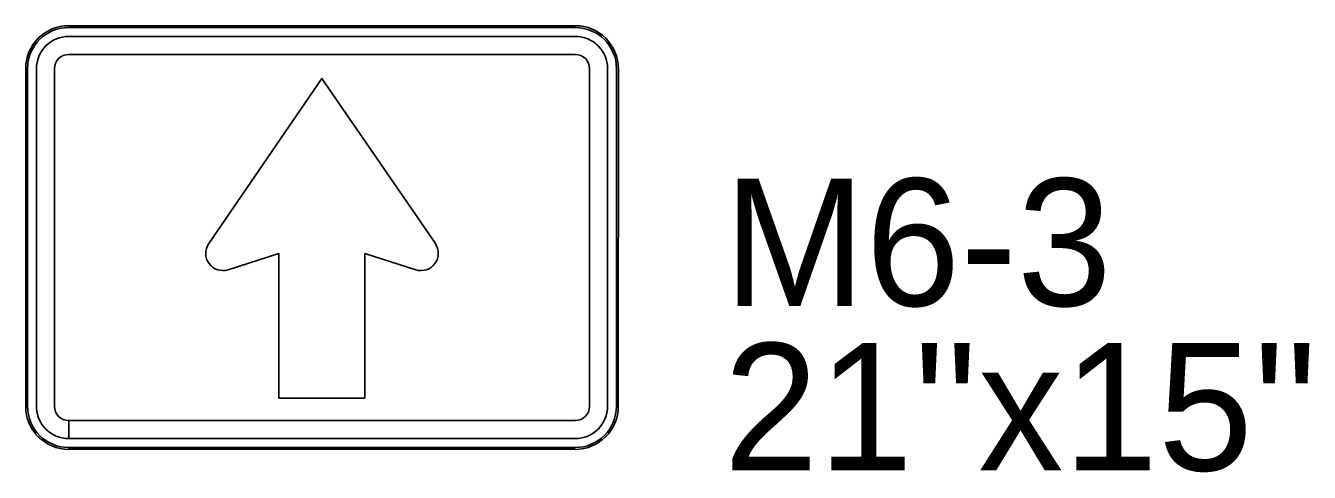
# Model space of a CAD drawing. Extents: x 886234 to 968767, y 455416 to 684046.
# Drawn here: x 920494 to 922187, y 529504 to 530094 of the extents above; entities that cross this region are included whole.
import ezdxf

# ---------------------------------------------------------------- set-up
doc = ezdxf.new("R2010")
doc.units = 0
for name, color, linetype in [('TC DEV SIGN BLACK 239', 7, 'Continuous'), ('TC DEV SIGN BLACK ZERO', 7, 'Continuous'), ('TC DEV SIGN WHITE', 7, 'Continuous')]:
    doc.layers.add(name, color=color, linetype=linetype)

msp = doc.modelspace()

# ---------------------------------------------------------------- linework, layer by layer
at = {"layer": 'TC DEV SIGN BLACK 239'}
for p, q in [((921219, 530079.3), (920551.1, 530079.3)), ((921219, 530055.7), (920551.1, 530055.7)), ((920508.5, 530036.7), (920508.5, 529591.4)), ((920532.2, 530036.7), (920532.2, 529591.4)), ((921237.9, 529591.4), (921237.9, 530036.7)), ((921261.5, 529591.4), (921261.6, 530036.7)), ((920551.1, 529548.9), (920551.1, 529572.5)), ((920551.3, 529572.5), (921218.9, 529572.5)), ((920551.3, 529572.5), (920551.3, 529548.9)), ((920551.3, 529548.9), (921218.9, 529548.9))]:
    msp.add_line(p, q, dxfattribs=at)
for points in [[(921034.5, 529806.1), (920885, 530023.9), (920735.7, 529806.1)], [(921034.5, 529806.1), (920885, 530023.9), (920735.7, 529806.1)], [(921034.5, 529806.1), (920885, 530023.9), (920735.7, 529806.1)], [(920761.3, 529771.6), (920828.2, 529792.8), (920828.2, 529601.9), (920941.7, 529601.9)], [(920761.3, 529771.6), (920828.2, 529792.8), (920828.2, 529601.9), (920941.7, 529601.9)], [(920761.3, 529771.6), (920828.2, 529792.8), (920828.2, 529601.9), (920941.7, 529601.9)], [(920941.7, 529601.9), (920941.7, 529792.8), (921008.9, 529771.6)], [(920941.7, 529601.9), (920941.7, 529792.8), (921008.9, 529771.6)], [(920941.7, 529601.9), (920941.7, 529792.8), (921008.9, 529771.6)]]:
    msp.add_lwpolyline(points, dxfattribs=at)
for centre, start, end in [((920754.4, 529793.2), 145.5508, 287.601), ((920754.4, 529793.2), 145.5508, 287.601), ((920754.4, 529793.2), 145.5508, 287.601), ((921015.7, 529793.2), 252.399, 34.4492), ((921015.7, 529793.2), 252.399, 34.4492), ((921015.7, 529793.2), 252.399, 34.4492)]:
    msp.add_arc(centre, 22.7, start, end, dxfattribs=at)
for centre, major_axis, start_param, end_param in [((920551.1, 530036.7), (42.6, 0), 1.570796, 3.141593), ((921219, 530036.7), (42.6, 0), 0, 1.570796), ((920551.1, 530036.7), (18.9, 0), 1.570796, 3.141593), ((921219, 530036.7), (18.9, 0), 0, 1.570796), ((920551.1, 529591.4), (42.6, 0), 3.141593, 4.712389), ((920551.1, 529591.4), (18.9, 0), 3.141593, 4.712389), ((921218.9, 529591.4), (42.6, 0), 4.712389, 6.283185), ((921218.9, 529591.4), (18.9, 0), 4.712389, 6.283185)]:
    msp.add_ellipse(centre, major_axis=major_axis, ratio=0.999865, start_param=start_param, end_param=end_param, dxfattribs=at)
at = {"layer": 'TC DEV SIGN BLACK ZERO'}
for p, q in [((921219, 530093.5), (920551.1, 530093.5)), ((920551.1, 530091.2), (920551.1, 530091.2)), ((921219, 530091.1), (920551.1, 530091.2)), ((921219, 530091.1), (921219, 530091.2)), ((920494.3, 530036.7), (920494.3, 529591.4)), ((920496.7, 530036.7), (920496.6, 529591.4)), ((920496.7, 530036.7), (920496.7, 530036.7)), ((921273.4, 530036.7), (921273.4, 530036.7)), ((921273.4, 529591.4), (921273.4, 530036.7)), ((921275.7, 529591.4), (921275.8, 530036.7)), ((920496.7, 529591.4), (920496.6, 529591.4)), ((921273.4, 529591.4), (921273.4, 529591.4)), ((920551.1, 529534.7), (920551.1, 529537)), ((920551.1, 529537), (920551.1, 529537)), ((920551.1, 529537), (921218.9, 529537)), ((920551.1, 529537), (920551.1, 529534.7)), ((920551.1, 529534.7), (921218.9, 529534.7)), ((921218.9, 529537), (921218.9, 529537))]:
    msp.add_line(p, q, dxfattribs=at)
for centre, major_axis, start_param, end_param in [((920551.1, 530036.7), (56.8, 0), 1.570796, 3.141593), ((920551.1, 530036.7), (54.4, 0), 1.570796, 3.141593), ((921219, 530036.7), (56.8, 0), 0, 1.570796), ((921219, 530036.7), (54.4, 0), 0, 1.570796), ((920551.1, 529591.4), (56.8, 0), 3.141593, 4.712389), ((920551.1, 529591.4), (54.4, 0), 3.141593, 4.712389), ((921218.9, 529591.4), (56.8, 0), 4.712389, 6.283185), ((921218.9, 529591.4), (54.4, 0), 4.712389, 6.283185)]:
    msp.add_ellipse(centre, major_axis=major_axis, ratio=0.999865, start_param=start_param, end_param=end_param, dxfattribs=at)
at = {"layer": 'TC DEV SIGN WHITE'}
for p, q in [((921219, 530093.5), (920551.1, 530093.5)), ((920494.3, 530036.7), (920494.3, 529591.4)), ((921275.7, 529591.4), (921275.8, 530036.7)), ((920551.1, 529534.7), (921218.9, 529534.7))]:
    msp.add_line(p, q, dxfattribs=at)
for centre, start_param, end_param in [((920551.1, 530036.7), 1.570796, 3.141593), ((921219, 530036.7), 0, 1.570796), ((920551.1, 529591.4), 3.141593, 4.712389), ((921218.9, 529591.4), 4.712389, 6.283185)]:
    msp.add_ellipse(centre, major_axis=(56.8, 0), ratio=0.999865, start_param=start_param, end_param=end_param, dxfattribs=at)

# ---------------------------------------------------------------- texts
at = {"layer": 'TC DEV SIGN BLACK ZERO'}
for s, p in [('M6-3', (921414.6, 529723.9)), ("21''x15''", (921414.6, 529506.7))]:
    msp.add_text(s, height=168, rotation=360, dxfattribs=at).set_placement(p)

doc.saveas('drawing.dxf')
